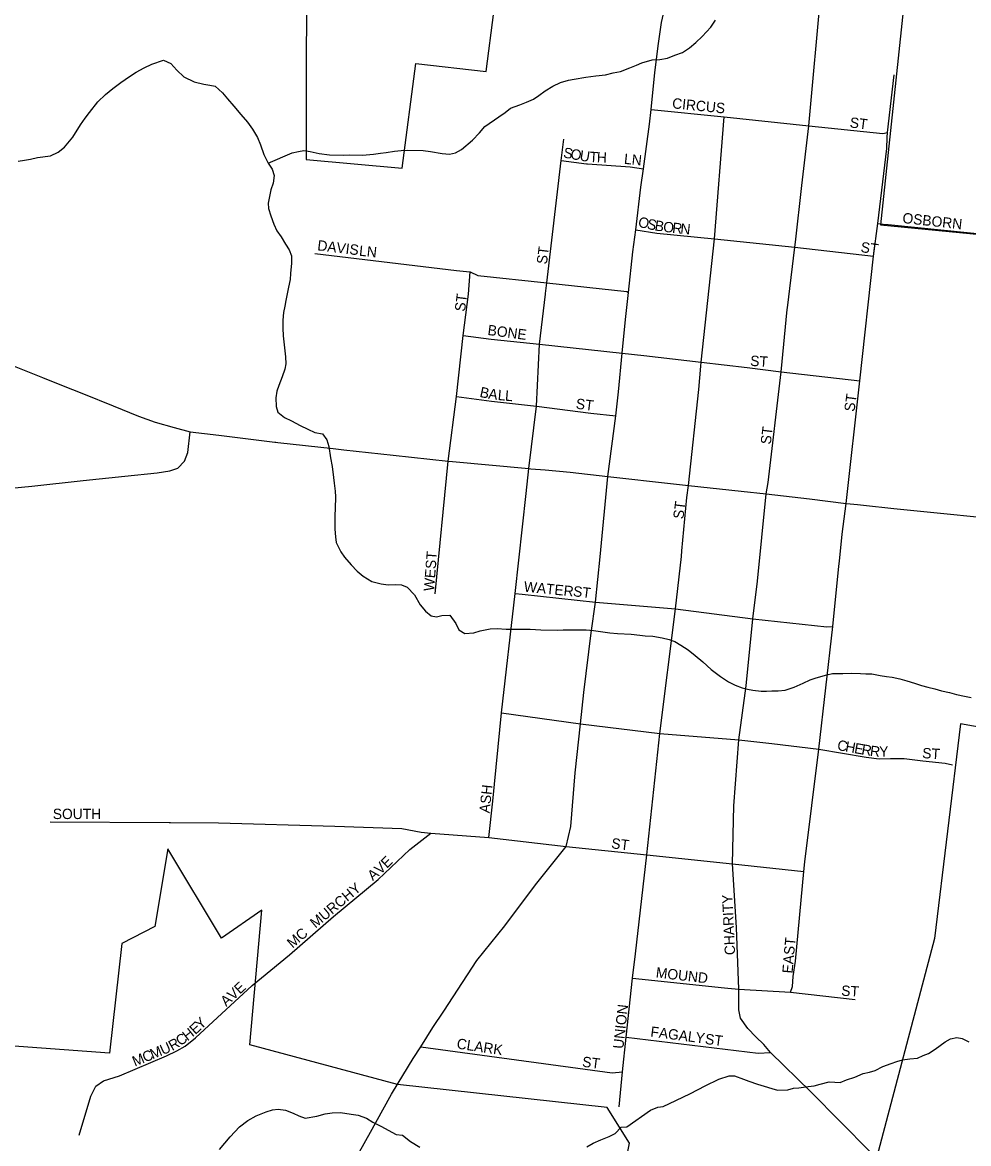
# Model space of a CAD drawing. Extents: x 1310247 to 1664935, y 235267 to 584339.
# Drawn here: x 1516112 to 1520686, y 351662 to 357083 of the extents above; entities that cross this region are included whole.
import ezdxf

# ---------------------------------------------------------------- set-up
doc = ezdxf.new("R2010")
doc.units = 0
for name, color, linetype in [('GM_X_City_Street', 7, 'Continuous'), ('GM_X_City_Street_Text', 7, 'Continuous'), ('GM_X_Corporation', 7, 'Continuous'), ('GM_X_Minor_River', 7, 'Continuous'), ('GM_X_State_Route', 7, 'Continuous'), ('GM_X_Township_Subdivision', 7, 'Continuous'), ('GM_X_Township_Subdivision_Text', 7, 'Continuous')]:
    doc.layers.add(name, color=color, linetype=linetype)

msp = doc.modelspace()

# ---------------------------------------------------------------- linework, layer by layer
at = {"layer": 'GM_X_City_Street'}
for points in [[(1519849.1, 356020.4), (1519880.1, 356293.4), (1519914.3, 356582.7), (1519973.8, 357238.6)], [(1520293, 356526.3), (1520294.1, 356550.4), (1520326.2, 356829.6)], [(1519151.8, 356661.5), (1519504.2, 356625.6), (1519914.3, 356582.7), (1520271.8, 356545.2), (1520294.1, 356550.4)], [(1519392.2, 355420.2), (1519394, 355440.1), (1519458.6, 356035.6), (1519504.2, 356625.6)], [(1518641.2, 355772.5), (1518647.2, 355823.4), (1518717.1, 356415.4), (1518729.3, 356518.3)], [(1520094.3, 354757.4), (1520094.3, 354757.4), (1520160.6, 355350), (1520226.2, 355953.3), (1520247.8, 356110.6), (1520290.4, 356473), (1520293, 356526.3)], [(1518717.1, 356415.4), (1518838.5, 356399.7), (1518843.2, 356399.4)], [(1518843.2, 356399.4), (1519050.4, 356383.7), (1519114.4, 356375)], [(1520247.8, 356110.6), (1520273.3, 356108), (1520298, 356105.5)], [(1519077.1, 356080.3), (1519179.3, 356064), (1519458.6, 356035.6), (1519846.4, 355996.2), (1520226.2, 355953.3)], [(1519810.6, 355703.2), (1519846.4, 355996.2), (1519849.1, 356020.4)], [(1517525, 355965.3), (1518210.8, 355882.8), (1518259.3, 355878.3)], [(1518107.6, 354319.8), (1518169.5, 354962), (1518211.2, 355273.5), (1518242.9, 355569.2), (1518268, 355768.4), (1518276.7, 355876.7)], [(1518259.3, 355878.3), (1518276.7, 355876.7), (1518314.1, 355859.5), (1518647.2, 355823.4), (1519033.5, 355781.5), (1519042.4, 355777)], [(1518560.8, 354925.6), (1518596.8, 355227.2), (1518612.2, 355526.7), (1518640.8, 355768.9), (1518641.2, 355772.5)], [(1519708.4, 354803.9), (1519716.8, 354858.6), (1519779.5, 355393.9), (1519809.6, 355695.3), (1519810.6, 355703.2)], [(1518242.9, 355569.2), (1518378, 355552), (1518612.2, 355526.7), (1519011.4, 355483.6), (1519115.5, 355472.4), (1519394, 355440.1), (1519615.1, 355414.5), (1519779.5, 355393.9), (1520160.6, 355350)], [(1519300.2, 354527.7), (1519324.9, 354785.2), (1519332.2, 354844.3), (1519381.7, 355307.7), (1519392.2, 355420.2)], [(1518211.2, 355273.5), (1518379.1, 355251.8), (1518596.8, 355227.2), (1518860.3, 355193.3), (1518981.4, 355180.6)], [(1518367.6, 353141.8), (1518386.9, 353317.9), (1518428.2, 353745.3), (1518493.7, 354321.5), (1518546.7, 354805.5), (1518560.8, 354925.6)], [(1520250.1, 351587), (1520211.1, 351622.2), (1519923.8, 351913.2), (1519727.9, 352103), (1519696, 352142), (1519657.5, 352179.1), (1519619.9, 352219.5), (1519584.2, 352269), (1519576.3, 352308.3), (1519575.2, 352353.2), (1519575.1, 352408.8), (1519565, 352707.3), (1519545.1, 353014.1), (1519552.1, 353294.5), (1519575.3, 353614.8), (1519611.2, 353875.1), (1519643.8, 354199.3), (1519665.3, 354380.6), (1519708.4, 354803.9)], [(1520063.8, 354494.8), (1520076, 354607.8), (1520094.3, 354757.4)], [(1518997.3, 351840.5), (1519013.5, 352009.8), (1519031.6, 352177.2), (1519062, 352462.6), (1519075.3, 352579.6), (1519131, 353058.3), (1519194.3, 353645.3), (1519269.3, 354247), (1519297.6, 354499.9), (1519300.2, 354527.7)], [(1519895.2, 353023.9), (1519962.1, 353569.5), (1520029.4, 354161.9), (1520057.7, 354438.4), (1520063.8, 354494.8)], [(1518493.7, 354321.5), (1518528.5, 354317.8), (1518883.2, 354280.1), (1519269.3, 354247), (1519643.8, 354199.3), (1520000.4, 354161.4), (1520029.4, 354161.9)], [(1518428.2, 353745.3), (1518810.8, 353692.3), (1519194.3, 353645.3), (1519575.3, 353614.8), (1519735.7, 353595.9), (1519962.1, 353569.5), (1520190.7, 353530.8), (1520254.6, 353523), (1520308.8, 353523.5), (1520374.9, 353523.7), (1520464.9, 353513.3), (1520572.8, 353502.3), (1520608.7, 353493.3)], [(1516246.1, 353217.2), (1516821.6, 353214.3), (1516827.6, 353214.2)], [(1516827.6, 353214.2), (1517060.1, 353213), (1517623, 353197.7), (1517945.4, 353185.4), (1518039.3, 353168.2), (1518085.9, 353163.9), (1518367.6, 353141.8), (1518741.4, 353098.3), (1519131, 353058.3), (1519545.1, 353014.1), (1519889.4, 352977.1)], [(1517222.8, 352426.1), (1517403.4, 352575.7), (1517615, 352760.5), (1517832.5, 352939.1), (1517984.8, 353083.4), (1518085.9, 353163.9)], [(1519825.4, 352394.1), (1519834.8, 352421.5), (1519838.5, 352469.6), (1519849.8, 352545.1), (1519889.4, 352977.1), (1519895.2, 353023.9)], [(1519062, 352462.6), (1519505.9, 352415), (1519522.9, 352413.5)], [(1519522.9, 352413.5), (1519575.1, 352408.8), (1519825.4, 352394.1), (1520138.2, 352358.5)], [(1519031.6, 352177.2), (1519668.4, 352099.2), (1519727.9, 352103)], [(1518037.5, 352129.9), (1518962.5, 352005.1), (1519013.5, 352009.8)]]:
    msp.add_lwpolyline(points, dxfattribs=at)
at = {"layer": 'GM_X_Corporation'}
for points in [[(1517484.5, 357611.6), (1517484.4, 356419.9), (1517947.9, 356378.6), (1518013.6, 356883.9), (1518354.2, 356845.4), (1518428.4, 357420.8)], [(1520412.5, 357535.3), (1520260.1, 356104.2), (1522186.8, 355916.5), (1522028.5, 354587.9), (1522110.6, 354583.3), (1522006.8, 353785.3), (1520993.9, 353913.3), (1520979.2, 353632.5), (1520646.7, 353691.1), (1520521, 352654), (1520220.3, 351512.5)], [(1518983.9, 351343.6), (1519046.2, 351663.9), (1518939.1, 351836.5), (1517925.2, 351947.9), (1517210.6, 352139.5), (1517269.2, 352791.2), (1517073.8, 352656.1), (1516814.1, 353087.3), (1516751.3, 352712.5), (1516592.3, 352629.4), (1516532.5, 352100.1), (1515764.3, 352156.6)]]:
    msp.add_lwpolyline(points, dxfattribs=at)
at = {"layer": 'GM_X_Minor_River'}
for points in [[(1517299.4, 356402.1), (1517416.6, 356451.8), (1517446.7, 356459.2), (1517472.8, 356462.6), (1517502.7, 356458), (1517546.6, 356449.1), (1517596.5, 356442), (1517664.5, 356440.6), (1517692.5, 356442), (1517756.5, 356440.7), (1517808.7, 356445.6), (1517842.8, 356450.9), (1517870.9, 356454.3), (1517911, 356459.5), (1517943.1, 356462.9), (1517971.2, 356464.3), (1518049.2, 356462.7), (1518085.1, 356457.9), (1518141, 356448.7), (1518176.9, 356446), (1518205.1, 356451.4), (1518235.4, 356468.8), (1518288.4, 356513.8), (1518321.2, 356549.3), (1518347.8, 356578.8), (1518414.9, 356625.5), (1518445.3, 356647), (1518471.8, 356668.5), (1518516.2, 356683.6), (1518548.5, 356697), (1518582.8, 356712.3), (1518609.2, 356729.8), (1518639.7, 356751.2), (1518676.2, 356774.5), (1518712.6, 356791.8), (1518752.8, 356803), (1518779, 356808.5), (1518835.2, 356817.3), (1518883.4, 356824.4), (1518931.5, 356829.4), (1518967.7, 356838.6), (1519003.9, 356845.9), (1519048.3, 356863), (1519080.6, 356876.4), (1519106.8, 356887.9), (1519157.2, 356900.9), (1519193.2, 356904.1), (1519231.4, 356909.4), (1519265.7, 356924.7), (1519304, 356937.9), (1519336.5, 356959.3), (1519367.1, 356984.8), (1519397.7, 357014.2), (1519440.7, 357059.5), (1519463.4, 357093.1)], [(1516090.8, 356411.2), (1516121, 356416.6), (1516151.1, 356422), (1516185.3, 356429.3), (1516247.5, 356438), (1516283.9, 356455.3), (1516314.4, 356478.8), (1516355.5, 356528), (1516392.8, 356587.4), (1516415.4, 356619.1), (1516436, 356646.7), (1516477.1, 356698), (1516513.9, 356733.3), (1516548.6, 356762.7), (1516587.2, 356792), (1516629.8, 356821.2), (1516662.3, 356842.6), (1516700.8, 356863.8), (1516737.2, 356881.1), (1516793.6, 356900), (1516829.3, 356883.2), (1516858.6, 356852.5), (1516892, 356819.7), (1516941.5, 356794.6), (1516989.3, 356783.6), (1517017.2, 356779), (1517043.1, 356774.5), (1517078.4, 356741.6), (1517103.9, 356713), (1517133.2, 356678.3), (1517168.3, 356637.5), (1517199.6, 356600.7), (1517224.8, 356566.1), (1517248, 356525.5), (1517263.3, 356491.1), (1517278.3, 356444.6), (1517299.4, 356402.1), (1517318.8, 356373.6), (1517328.2, 356343.3), (1517323.4, 356305.3), (1517312.7, 356273.4), (1517299.4, 356209.5), (1517300.8, 356183.4), (1517312.1, 356147.1), (1517327.2, 356106.7), (1517342.6, 356074.3), (1517362, 356045.8), (1517383.2, 356011.2), (1517400.7, 355982.8), (1517412.1, 355954.5), (1517413.3, 355918.3), (1517408.2, 355868.3), (1517405.7, 355840.3), (1517398.8, 355802.3)], [(1517398.8, 355802.3), (1517385.5, 355738.4), (1517380.9, 355710.4), (1517374.3, 355680.5), (1517371.5, 355642.5), (1517370.7, 355604.4), (1517371.9, 355568.2), (1517377, 355524), (1517383.7, 355465.7), (1517385, 355431.6), (1517380.5, 355405.6), (1517367.7, 355369.8), (1517350.8, 355328), (1517342.2, 355300.1), (1517337.5, 355268.1), (1517338.7, 355226), (1517346.1, 355197.7), (1517379.6, 355173), (1517413.2, 355156.2), (1517454.8, 355133.3), (1517492.4, 355116.5), (1517526.1, 355099.7), (1517562, 355093), (1517583.4, 355064.4), (1517592.7, 355032.2), (1517601.6, 354977.8), (1517608.7, 354935.6), (1517615.6, 354883.3), (1517619, 354855.1), (1517624.2, 354816.9), (1517625.6, 354788.8), (1517624.4, 354732.7), (1517621.7, 354698.6), (1517623, 354662.5), (1517622.3, 354632.5), (1517625.6, 354596.3), (1517629, 354568.1), (1517652, 354523.5), (1517669.5, 354497.1), (1517700.7, 354460.3), (1517730.1, 354429.7), (1517759.6, 354405), (1517801.1, 354380), (1517846.9, 354369.1), (1517880.8, 354364.4), (1517914.9, 354365.6), (1517944.8, 354363), (1517972.6, 354352.4), (1518007.9, 354315.6), (1518034.9, 354266.9), (1518060.2, 354236.3), (1518087.8, 354213.6), (1518113.7, 354209.1), (1518139.8, 354214.6), (1518177.9, 354217.8), (1518207.1, 354177.1), (1518222.5, 354146.7), (1518250.1, 354128.1), (1518294.2, 354131.1), (1518324.4, 354140.5), (1518372.7, 354151.6), (1518406.7, 354152.9), (1518450.7, 354150), (1518480.7, 354149.3), (1518566.7, 354149.5), (1518618.7, 354146.5), (1518698.7, 354144.8), (1518726.8, 354146.2), (1518794.8, 354146.8), (1518836.8, 354145.9), (1518872.8, 354143.2), (1518906.7, 354138.5), (1518952.6, 354131.5), (1518988.6, 354128.7), (1519054.5, 354125.4), (1519096.5, 354120.5), (1519122.4, 354117.9), (1519160.4, 354115.1), (1519204.3, 354108.2), (1519238.1, 354099.5), (1519265.9, 354088.9), (1519295.6, 354072.2), (1519331.1, 354049.4), (1519364.6, 354022.7), (1519401.9, 353991.8), (1519441.2, 353954.9), (1519486.5, 353919.8), (1519526, 353895), (1519557.7, 353878.3), (1519591.4, 353865.5), (1519617.3, 353859), (1519643.2, 353854.4), (1519683.1, 353849.6), (1519709.1, 353849), (1519735.2, 353850.5), (1519765.2, 353851.9), (1519799.3, 353855.2), (1519843.6, 353868.3), (1519886, 353887.5), (1519920.4, 353904.8), (1519948.7, 353914.2)], [(1519948.7, 353914.2), (1520001, 353929.2), (1520029.1, 353934.6), (1520079.2, 353935.6), (1520121.2, 353936.7), (1520163.3, 353935.8), (1520189.2, 353933.3), (1520219.2, 353932.7), (1520259.1, 353925.8), (1520289, 353921.2), (1520316.9, 353916.6), (1520354.8, 353909.8), (1520388.6, 353899.1), (1520424.4, 353888.3), (1520458.2, 353877.6), (1520490, 353868.9), (1520523.9, 353860.2), (1520555.7, 353851.5), (1520593.6, 353842.7), (1520627.4, 353834), (1520667.2, 353825.1), (1520699.1, 353818.4)], [(1518840.4, 351647.5), (1518870.7, 351664.9), (1518909, 351680.1), (1518949.4, 351697.2), (1518977.6, 351710.6), (1519006.3, 351742.1), (1519034.3, 351743.5), (1519147.9, 351823.2), (1519184.2, 351838.4), (1519210.3, 351841.8), (1519270.8, 351870.6), (1519341.5, 351905.1), (1519412.2, 351941.6), (1519478.9, 351974.3), (1519529.1, 351989.2), (1519555.1, 351990.6), (1519598.7, 351973.6), (1519624.4, 351965), (1519666, 351950.1), (1519697.8, 351939.3), (1519735.5, 351928.5), (1519763.2, 351919.9), (1519813.2, 351922.8), (1519839.4, 351930.2), (1519865.4, 351931.6), (1519911.5, 351938.6), (1519939.5, 351942), (1519969.6, 351949.4), (1520011.8, 351960.5), (1520039.8, 351959.9), (1520065.7, 351957.3), (1520095.9, 351970.7), (1520136.2, 351983.8), (1520176.5, 352001), (1520206.6, 352008.3), (1520234.7, 352015.7), (1520271.1, 352035), (1520311.4, 352050.1), (1520339.6, 352059.5), (1520367.7, 352066.9), (1520401.8, 352072.2), (1520439.8, 352075.4), (1520466.1, 352088.8), (1520492.2, 352098.3), (1520524.7, 352119.6), (1520573.4, 352154.6)], [(1520573.4, 352154.6), (1520599.7, 352168.1), (1520629.8, 352175.4), (1520655.7, 352170.8), (1520687.2, 352154.1)], [(1517064.5, 351634.5), (1517115.8, 351695.6), (1517160.8, 351742.7), (1517201.5, 351773.9), (1517242, 351797), (1517290.3, 351816), (1517320.5, 351825.4), (1517348.5, 351828.8), (1517384.4, 351824), (1517420, 351809.1), (1517447.7, 351796.5), (1517479.4, 351785.8), (1517535.5, 351794.6), (1517575.7, 351805.7), (1517609.8, 351811), (1517649.7, 351812.1), (1517701.5, 351804.9), (1517735.3, 351800.2), (1517775, 351785.3), (1517806.5, 351766.5), (1517848, 351745.6), (1517879.5, 351726.8), (1517919, 351705.9), (1517948.9, 351703.3), (1517988.1, 351672.3), (1518033.4, 351645.2)]]:
    msp.add_lwpolyline(points, dxfattribs=at)
at = {"layer": 'GM_X_State_Route'}
for points in [[(1518149.2, 352302.6), (1518194.7, 352371.5), (1518308.8, 352547.5), (1518443.7, 352715.1), (1518592.8, 352913.5), (1518741.4, 353098.3), (1518763.1, 353195.4), (1518784.8, 353454.7), (1518810.8, 353692.3), (1518826.3, 353842.4), (1518862.1, 354132.3), (1518883.2, 354280.1), (1518904.9, 354498.3), (1518941.7, 354887.3), (1518981.4, 355180.6), (1518993.3, 355296.7), (1519011.4, 355483.6), (1519028, 355646.5), (1519042.4, 355777), (1519063.6, 355973.5), (1519077.1, 356080.3), (1519102.5, 356286.1), (1519114.4, 356375), (1519143.2, 356591.1), (1519151.8, 356661.5), (1519169.1, 356840), (1519187.6, 356980.7), (1519201, 357082.2), (1519222.6, 357173.7)], [(1515977.3, 355460), (1516039.9, 355434.4), (1516208.7, 355366), (1516300.1, 355329.7), (1516406.3, 355286.6), (1516550.7, 355229.2), (1516672.2, 355179.5), (1516754, 355149.8), (1516844.9, 355124.9), (1516922.5, 355103.7), (1517062.1, 355086.9), (1517331.9, 355053.9), (1517337.2, 355053.3), (1517346.9, 355052.2)], [(1514881.1, 354845.8), (1514916.5, 354842.8), (1515037.5, 354829.4), (1515224, 354808.8), (1515399, 354785.4), (1515506.6, 354780.1), (1515594.2, 354785.9), (1515805.6, 354806.4), (1516157.6, 354841.4), (1516405.3, 354868.6), (1516607.6, 354889.6), (1516763.1, 354905.4), (1516825.1, 354914.3), (1516862.6, 354927.9), (1516896, 354960.9), (1516910.9, 355003.5), (1516922.5, 355103.7)], [(1517346.9, 355052.2), (1517613.8, 355022.6), (1517665.7, 355016.9)], [(1517665.7, 355016.9), (1517903.7, 354991.1), (1518169.5, 354962), (1518191.6, 354959.6), (1518560.8, 354925.6), (1518569.5, 354924.9)], [(1518569.5, 354924.9), (1518638.4, 354919.9), (1518759.4, 354907.6), (1518941.7, 354887.3), (1519260.4, 354851.8), (1519332.2, 354844.3), (1519586.7, 354815.9), (1519708.4, 354803.9), (1519916.5, 354779.9), (1520094.3, 354757.4), (1520096.2, 354757.2)], [(1520096.2, 354757.2), (1520148.7, 354751.9)], [(1520148.7, 354751.9), (1520179, 354748.9), (1520325.8, 354732), (1520582.6, 354706.5), (1520837.8, 354681.1), (1521115.6, 354653.1), (1521262.3, 354634.6), (1521384.9, 354619.6), (1521454, 354612.6), (1521693.5, 354590.7), (1521922.6, 354572.8), (1522092.7, 354556.2)], [(1517896.9, 351900.9), (1517901.7, 351909.4), (1518001, 352073.5), (1518037.5, 352129.9), (1518096.8, 352223.3), (1518149.2, 352302.6)], [(1517673.7, 351482.7), (1517710.5, 351567), (1517794.5, 351717.4), (1517888.9, 351886.5), (1517896.9, 351900.9)]]:
    msp.add_lwpolyline(points, dxfattribs=at)
at = {"layer": 'GM_X_Township_Subdivision'}
for points in [[(1520298, 356105.5), (1521365.1, 355998.3), (1521852.9, 355949.2)], [(1516386.6, 351702.8), (1516441.8, 351892.4), (1516466.6, 351940.1), (1516503.1, 351965.6), (1516581.6, 351990.4), (1516807.6, 352087.1), (1516858, 352110.3), (1516898.4, 352133.7), (1516949.2, 352173), (1517222.8, 352426.1)]]:
    msp.add_lwpolyline(points, dxfattribs=at)

# ---------------------------------------------------------------- texts
at = {"layer": 'GM_X_City_Street_Text'}
for s, rotation, p in [('CIRCUS', 354.2881, (1519251.5, 356667.7)), ('ST', 352.8733, (1520109.7, 356575.3)), ('S', 349.6035, (1518724.3, 356430)), ('O', 349.5969, (1518758.9, 356423.6)), ('U', 351.2734, (1518803.8, 356415.4)), ('T', 356.5012, (1518852.2, 356408.2)), ('H', 357.4033, (1518888.2, 356406)), ('LN', 353.9907, (1519018.8, 356399.2)), ('O', 347.3052, (1519085.5, 356095.5)), ('S', 347.3023, (1519128.4, 356085.8)), ('B', 350.9511, (1519166.1, 356077.4)), ('O', 353.7453, (1519207.9, 356070.8)), ('R', 353.8361, (1519251.7, 356066)), ('N', 353.8348, (1519291.1, 356061.8)), ('DAVIS', 353.0456, (1517535.7, 355981.2)), ('LN', 353.9877, (1517737.9, 355954.9)), ('ST', 82.8783, (1518647.2, 355911.5)), ('ST', 352.4092, (1520162.6, 355972.4)), ('ST', 82.8783, (1518251.2, 355682.7)), ('BONE', 352.5022, (1518358.6, 355572)), ('ST', 356.4254, (1519629.5, 355422.5)), ('B', 348.1138, (1518319.8, 355272.7)), ('A', 351.7433, (1518361.9, 355263.9)), ('L', 354.9684, (1518408.5, 355257.3)), ('L', 355.0373, (1518443.6, 355254.2)), ('ST', 82.3949, (1520134.4, 355198.8)), ('ST', 352.8716, (1518785.3, 355215.6)), ('ST', 82.8783, (1519729.6, 355040.3)), ('ST', 82.8657, (1519307.2, 354679.5)), ('WEST', 85.4885, (1518101.6, 354331.4)), ('WATER', 354.1724, (1518534.3, 354331.3)), ('ST', 352.88, (1518772.1, 354309.2)), ('C', 349.7712, (1520048.6, 353565.6)), ('H', 349.7724, (1520087.6, 353558.5)), ('E', 349.7697, (1520130.9, 353550.7)), ('R', 350.3363, (1520166.1, 353544.4)), ('R', 352.8053, (1520207.5, 353537.4)), ('Y', 2.4106, (1520255.9, 353532)), ('ST', 356.4254, (1520461.1, 353526.1)), ('ASH', 83.8878, (1518370, 353258.1)), ('SOUTH', 0, (1516258.5, 353231.3)), ('ST', 352.88, (1518956.9, 353090.5)), ('V', 43.0884, (1517841.2, 352960.6)), ('E', 43.3765, (1517873.5, 352990.8)), ('A', 40.7767, (1517806.2, 352930.4)), ('MURCHY', 39.9075, (1517528.5, 352701.2)), ('CHARITY', 92.7722, (1519558, 352574.7)), ('MC', 41.419, (1517418.3, 352604.2)), ('EAST', 85.1036, (1519835.2, 352483.5)), ('MOUND', 353.4173, (1519172.4, 352465.7)), ('ST', 356.4254, (1520069.5, 352377.7)), ('UNION', 83.6585, (1519016.8, 352118.6)), ('FAGALY', 352.7469, (1519146.1, 352179.7)), ('CLARK', 351.529, (1518209.1, 352122.4)), ('ST', 352.8733, (1519410.1, 352144.5)), ('ST', 352.8783, (1518816.1, 352034.4))]:
    msp.add_text(s, height=50, rotation=rotation, dxfattribs=at).set_placement(p)
at = {"layer": 'GM_X_Township_Subdivision_Text'}
for s, rotation, p in [('OSBORN', 353.7752, (1520364.8, 356113.3)), ('AVE', 42.2752, (1517097, 352322.5)), ('E', 42.8496, (1516947.7, 352186.7)), ('Y', 43.367, (1516973.8, 352211)), ('H', 37.9141, (1516909.4, 352156.6)), ('U', 23.642, (1516790.6, 352089.7)), ('R', 29.1728, (1516835.7, 352109.7)), ('C', 35.5489, (1516875.4, 352132.3)), ('M', 22.4321, (1516655.4, 352033.8)), ('C', 22.4486, (1516704.2, 352054)), ('M', 22.4321, (1516740.8, 352069.1))]:
    msp.add_text(s, height=50, rotation=rotation, dxfattribs=at).set_placement(p)

doc.saveas('drawing.dxf')
